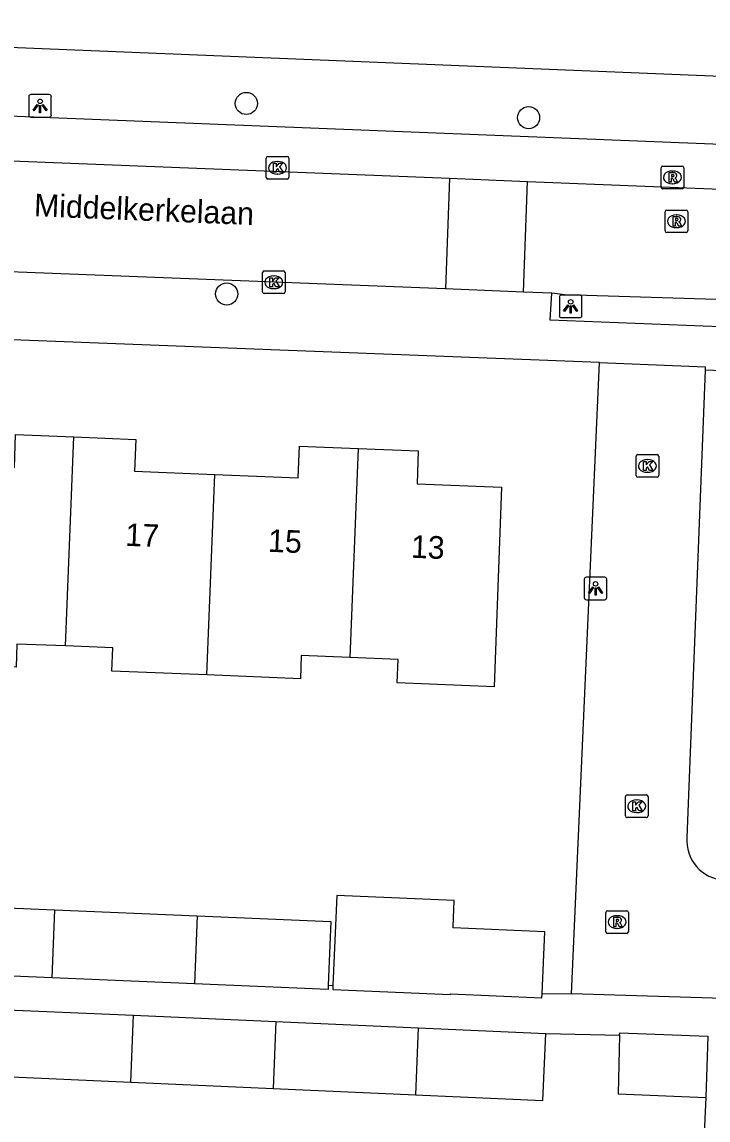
# Model space of a CAD drawing. Extents: x 160732 to 162105, y 387428 to 388479.
# Drawn here: x 161324.46 to 161354.83, y 387575.62 to 387624.21 of the extents above; entities that cross this region are included whole.
import ezdxf

# ---------------------------------------------------------------- set-up
doc = ezdxf.new("R2010")
doc.units = 0
for name, color, linetype in [('IMGEO_Boom', 7, 'Continuous'), ('IMGEO_Kolk', 7, 'Continuous'), ('IMGEO_Lichtpunt', 7, 'Continuous'), ('IMGEO_Openbare_ruimte_label', 7, 'Continuous'), ('IMGEO_Pand', 7, 'Continuous'), ('IMGEO_Pand_nummerreeks', 7, 'Continuous'), ('IMGEO_Rijbaan_lokaal_open', 7, 'Continuous'), ('IMGEO_Rioolput', 7, 'Continuous'), ('IMGEO_Voetpad_open', 7, 'Continuous')]:
    doc.layers.add(name, color=color, linetype=linetype)

msp = doc.modelspace()

# ---------------------------------------------------------------- linework, layer by layer
at = {"layer": 'IMGEO_Boom'}
for centre in [(161334.388, 387620.603), (161346.883, 387619.977), (161333.521, 387612.174)]:
    msp.add_circle(centre, 0.489, dxfattribs=at)
at = {"layer": 'IMGEO_Kolk'}
for p, q in [((161335.27, 387617.332), (161335.27, 387618.184)), ((161335.345, 387618.258), (161336.197, 387618.258)), ((161336.271, 387618.184), (161336.271, 387617.332)), ((161335.758, 387618.038), (161335.783, 387618.038)), ((161336.197, 387617.258), (161335.345, 387617.258)), ((161335.781, 387617.478), (161335.756, 387617.478)), ((161335.106, 387612.265), (161335.106, 387613.117)), ((161335.181, 387613.191), (161336.033, 387613.191)), ((161335.594, 387612.971), (161335.619, 387612.971)), ((161336.107, 387613.117), (161336.107, 387612.265)), ((161335.617, 387612.411), (161335.592, 387612.411)), ((161336.033, 387612.191), (161335.181, 387612.191)), ((161351.642, 387604.137), (161351.642, 387604.989)), ((161351.717, 387605.063), (161352.569, 387605.063)), ((161352.643, 387604.989), (161352.643, 387604.137)), ((161352.13, 387604.843), (161352.155, 387604.843)), ((161352.569, 387604.063), (161351.717, 387604.063)), ((161352.153, 387604.283), (161352.128, 387604.283)), ((161351.17, 387589.078), (161351.17, 387589.93)), ((161351.245, 387590.004), (161352.097, 387590.004)), ((161352.171, 387589.93), (161352.171, 387589.078)), ((161351.658, 387589.784), (161351.683, 387589.784)), ((161352.097, 387589.004), (161351.245, 387589.004)), ((161351.681, 387589.224), (161351.656, 387589.224))]:
    msp.add_line(p, q, dxfattribs=at)
for points in [[(161335.27, 387617.332), (161335.27, 387618.184)], [(161335.345, 387618.258), (161336.197, 387618.258)], [(161336.271, 387618.184), (161336.271, 387617.332)], [(161335.591, 387617.958), (161335.714, 387617.958), (161335.714, 387617.807), (161335.844, 387617.958), (161336.008, 387617.958), (161335.862, 387617.807), (161336.015, 387617.558), (161335.863, 387617.558), (161335.778, 387617.722), (161335.714, 387617.655), (161335.714, 387617.558), (161335.591, 387617.558), (161335.591, 387617.958)], [(161336.197, 387617.258), (161335.345, 387617.258)], [(161335.106, 387612.265), (161335.106, 387613.117)], [(161335.181, 387613.191), (161336.033, 387613.191)], [(161335.427, 387612.891), (161335.55, 387612.891), (161335.55, 387612.74), (161335.68, 387612.891), (161335.844, 387612.891), (161335.698, 387612.74), (161335.851, 387612.491), (161335.699, 387612.491), (161335.614, 387612.655), (161335.55, 387612.588), (161335.55, 387612.491), (161335.427, 387612.491), (161335.427, 387612.891)], [(161336.107, 387613.117), (161336.107, 387612.265)], [(161336.033, 387612.191), (161335.181, 387612.191)], [(161351.642, 387604.137), (161351.642, 387604.989)], [(161351.717, 387605.063), (161352.569, 387605.063)], [(161352.643, 387604.989), (161352.643, 387604.137)], [(161351.963, 387604.763), (161352.086, 387604.763), (161352.086, 387604.612), (161352.216, 387604.763), (161352.38, 387604.763), (161352.234, 387604.612), (161352.387, 387604.363), (161352.235, 387604.363), (161352.15, 387604.527), (161352.086, 387604.46), (161352.086, 387604.363), (161351.963, 387604.363), (161351.963, 387604.763)], [(161352.569, 387604.063), (161351.717, 387604.063)], [(161351.17, 387589.078), (161351.17, 387589.93)], [(161351.245, 387590.004), (161352.097, 387590.004)], [(161352.171, 387589.93), (161352.171, 387589.078)], [(161351.491, 387589.704), (161351.614, 387589.704), (161351.614, 387589.553), (161351.744, 387589.704), (161351.908, 387589.704), (161351.762, 387589.553), (161351.915, 387589.304), (161351.763, 387589.304), (161351.678, 387589.468), (161351.614, 387589.401), (161351.614, 387589.304), (161351.491, 387589.304), (161351.491, 387589.704)], [(161352.097, 387589.004), (161351.245, 387589.004)]]:
    msp.add_lwpolyline(points, dxfattribs=at)
for centre, start, end in [((161335.347, 387618.182), 91.552, 178.448), ((161335.347, 387618.182), 91.552, 178.448), ((161336.195, 387618.182), 1.552, 88.448), ((161336.195, 387618.182), 1.552, 88.448), ((161335.347, 387617.334), 181.552, 268.448), ((161335.347, 387617.334), 181.552, 268.448), ((161336.195, 387617.334), 271.552, 358.448), ((161336.195, 387617.334), 271.552, 358.448), ((161335.183, 387613.115), 91.552, 178.448), ((161335.183, 387613.115), 91.552, 178.448), ((161336.031, 387613.115), 1.552, 88.448), ((161336.031, 387613.115), 1.552, 88.448), ((161335.183, 387612.267), 181.552, 268.448), ((161335.183, 387612.267), 181.552, 268.448), ((161336.031, 387612.267), 271.552, 358.448), ((161336.031, 387612.267), 271.552, 358.448), ((161351.719, 387604.987), 91.552, 178.448), ((161351.719, 387604.987), 91.552, 178.448), ((161352.567, 387604.987), 1.552, 88.448), ((161352.567, 387604.987), 1.552, 88.448), ((161351.719, 387604.139), 181.552, 268.448), ((161351.719, 387604.139), 181.552, 268.448), ((161352.567, 387604.139), 271.552, 358.448), ((161352.567, 387604.139), 271.552, 358.448), ((161351.247, 387589.928), 91.552, 178.448), ((161351.247, 387589.928), 91.552, 178.448), ((161352.095, 387589.928), 1.552, 88.448), ((161352.095, 387589.928), 1.552, 88.448), ((161351.247, 387589.08), 181.552, 268.448), ((161351.247, 387589.08), 181.552, 268.448), ((161352.095, 387589.08), 271.552, 358.448), ((161352.095, 387589.08), 271.552, 358.448)]:
    msp.add_arc(centre, 0.0765, start, end, dxfattribs=at)
for centre, major_axis, ratio, start_param, end_param in [((161335.757, 387617.758), (-0.387, 0.002), 0.722429, 4.712389, 7.853982), ((161335.782, 387617.758), (-0.39, 0.002), 0.717154, 1.570796, 4.712389), ((161335.593, 387612.691), (-0.387, 0.002), 0.722429, 4.712389, 7.853982), ((161335.618, 387612.691), (-0.39, 0.002), 0.717154, 1.570796, 4.712389), ((161352.129, 387604.563), (-0.387, 0.002), 0.722429, 4.712389, 7.853982), ((161352.154, 387604.563), (-0.39, 0.002), 0.717154, 1.570796, 4.712389), ((161351.657, 387589.504), (-0.387, 0.002), 0.722429, 4.712389, 7.853982), ((161351.682, 387589.504), (-0.39, 0.002), 0.717154, 1.570796, 4.712389)]:
    msp.add_ellipse(centre, major_axis=major_axis, ratio=ratio, start_param=start_param, end_param=end_param, dxfattribs=at)
at = {"layer": 'IMGEO_Lichtpunt'}
for p, q in [((161324.762, 387620.901), (161324.762, 387620.094)), ((161324.762, 387620.901), (161324.762, 387620.094)), ((161325.664, 387620.996), (161324.856, 387620.996)), ((161325.664, 387620.996), (161324.856, 387620.996)), ((161325.758, 387620.094), (161325.758, 387620.901)), ((161325.758, 387620.094), (161325.758, 387620.901)), ((161324.856, 387620), (161325.664, 387620)), ((161324.856, 387620), (161325.664, 387620)), ((161348.244, 387612.027), (161348.244, 387611.22)), ((161348.244, 387612.027), (161348.244, 387611.22)), ((161349.146, 387612.122), (161348.338, 387612.122)), ((161349.146, 387612.122), (161348.338, 387612.122)), ((161349.24, 387611.22), (161349.24, 387612.027)), ((161349.24, 387611.22), (161349.24, 387612.027)), ((161348.338, 387611.126), (161349.146, 387611.126)), ((161348.338, 387611.126), (161349.146, 387611.126)), ((161350.251, 387599.641), (161349.443, 387599.641)), ((161350.251, 387599.641), (161349.443, 387599.641)), ((161349.349, 387599.546), (161349.349, 387598.739)), ((161349.349, 387599.546), (161349.349, 387598.739)), ((161350.345, 387598.739), (161350.345, 387599.546)), ((161350.345, 387598.739), (161350.345, 387599.546)), ((161349.443, 387598.645), (161350.251, 387598.645)), ((161349.443, 387598.645), (161350.251, 387598.645))]:
    msp.add_line(p, q, dxfattribs=at)
for points in [[(161325.136, 387620.565), (161325.175, 387620.537), (161324.987, 387620.275), (161324.949, 387620.302), (161325.136, 387620.565)], [(161325.238, 387620.517), (161325.285, 387620.517), (161325.285, 387620.195), (161325.238, 387620.195), (161325.238, 387620.517)], [(161325.348, 387620.537), (161325.386, 387620.564), (161325.573, 387620.302), (161325.534, 387620.274), (161325.348, 387620.537)], [(161348.618, 387611.691), (161348.657, 387611.663), (161348.469, 387611.401), (161348.431, 387611.428), (161348.618, 387611.691)], [(161348.72, 387611.643), (161348.767, 387611.643), (161348.767, 387611.321), (161348.72, 387611.321), (161348.72, 387611.643)], [(161348.83, 387611.663), (161348.868, 387611.69), (161349.055, 387611.428), (161349.016, 387611.4), (161348.83, 387611.663)], [(161349.723, 387599.21), (161349.762, 387599.182), (161349.574, 387598.92), (161349.536, 387598.947), (161349.723, 387599.21)], [(161349.825, 387599.162), (161349.872, 387599.162), (161349.872, 387598.84), (161349.825, 387598.84), (161349.825, 387599.162)], [(161349.935, 387599.182), (161349.973, 387599.209), (161350.16, 387598.947), (161350.121, 387598.919), (161349.935, 387599.182)]]:
    msp.add_lwpolyline(points, dxfattribs=at)
for centre in [(161325.261, 387620.699), (161348.743, 387611.825), (161349.848, 387599.344)]:
    msp.add_circle(centre, 0.0994, dxfattribs=at)
for centre, start, end in [((161324.856, 387620.901), 90, 180), ((161324.856, 387620.901), 90, 180), ((161325.664, 387620.901), 0, 90), ((161325.664, 387620.901), 0, 90), ((161324.856, 387620.094), 180, 270), ((161324.856, 387620.094), 180, 270), ((161325.664, 387620.094), 270, 0), ((161325.664, 387620.094), 270, 360), ((161348.338, 387612.027), 90, 180), ((161348.338, 387612.027), 90, 180), ((161349.146, 387612.027), 0, 90), ((161349.146, 387612.027), 0, 90), ((161348.338, 387611.22), 180, 270), ((161348.338, 387611.22), 180, 270), ((161349.146, 387611.22), 270, 0), ((161349.146, 387611.22), 270, 360), ((161349.443, 387599.546), 90, 180), ((161349.443, 387599.546), 90, 180), ((161350.251, 387599.546), 0, 90), ((161350.251, 387599.546), 0, 90), ((161349.443, 387598.739), 180, 270), ((161349.443, 387598.739), 180, 270), ((161350.251, 387598.739), 270, 0), ((161350.251, 387598.739), 270, 360)]:
    msp.add_arc(centre, 0.0946, start, end, dxfattribs=at)
at = {"layer": 'IMGEO_Pand'}
for points in [[(161320.396, 387604.642), (161324.121, 387604.494), (161324.179, 387605.951), (161326.75, 387605.849)], [(161326.382, 387596.596), (161326.75, 387605.849)], [(161326.75, 387605.849), (161329.502, 387605.739), (161329.446, 387604.325), (161332.989, 387604.184)], [(161332.989, 387604.184), (161336.683, 387604.037), (161336.739, 387605.444), (161339.34, 387605.341)], [(161339.34, 387605.341), (161338.971, 387596.088)], [(161339.34, 387605.341), (161342.002, 387605.235), (161341.944, 387603.768), (161345.689, 387603.619), (161345.353, 387594.791), (161341.064, 387594.967), (161341.105, 387596.001), (161338.971, 387596.088)], [(161332.636, 387595.312), (161332.989, 387604.184)], [(161326.382, 387596.596), (161324.237, 387596.683), (161324.195, 387595.658), (161320.045, 387595.827)], [(161332.636, 387595.312), (161328.434, 387595.484), (161328.477, 387596.512), (161326.382, 387596.596)], [(161338.971, 387596.088), (161336.822, 387596.174), (161336.78, 387595.142), (161332.636, 387595.312)], [(161347.484, 387581.218), (161347.598, 387583.952), (161343.538, 387584.122), (161343.54, 387584.167), (161343.582, 387585.333), (161338.39, 387585.55), (161338.223, 387581.575)], [(161319.621, 387585.178), (161325.917, 387584.914)], [(161325.797, 387581.909), (161325.917, 387584.914)], [(161325.917, 387584.914), (161332.212, 387584.65)], [(161332.212, 387584.65), (161332.092, 387581.645)], [(161332.212, 387584.65), (161338.131, 387584.402), (161338.013, 387581.584)], [(161325.797, 387581.909), (161319.501, 387582.173)], [(161332.092, 387581.645), (161325.797, 387581.909)], [(161338.013, 387581.584), (161338.005, 387581.397), (161332.092, 387581.645)], [(161338.223, 387581.575), (161338.215, 387581.39), (161343.432, 387581.171), (161343.433, 387581.202), (161347.476, 387581.032), (161347.484, 387581.218)], [(161323.096, 387580.53), (161329.393, 387580.251)], [(161329.282, 387577.296), (161329.393, 387580.251)], [(161329.393, 387580.251), (161335.688, 387579.973)], [(161335.688, 387579.973), (161335.577, 387577.017)], [(161335.688, 387579.973), (161341.988, 387579.694)], [(161341.988, 387579.694), (161341.876, 387576.738)], [(161341.876, 387576.738), (161347.515, 387576.489), (161347.645, 387579.443)], [(161341.988, 387579.694), (161347.645, 387579.443)], [(161350.913, 387579.368), (161350.853, 387576.779), (161354.727, 387576.621)], [(161350.913, 387579.368), (161350.915, 387579.472), (161354.814, 387579.326), (161354.727, 387576.621)], [(161322.985, 387577.575), (161329.282, 387577.296)], [(161329.282, 387577.296), (161335.577, 387577.017)], [(161335.577, 387577.017), (161341.876, 387576.738)]]:
    msp.add_lwpolyline(points, dxfattribs=at)
at = {"layer": 'IMGEO_Rijbaan_lokaal_open'}
for points in [[(161273.653, 387620.056), (161343.386, 387617.292)], [(161343.386, 387617.292), (161343.203, 387612.394)], [(161343.386, 387617.292), (161346.839, 387617.155)], [(161346.661, 387612.253), (161346.839, 387617.155)], [(161346.839, 387617.155), (161408.113, 387614.711)], [(161343.203, 387612.394), (161312.936, 387613.577), (161289.172, 387614.484), (161272.446, 387615.211)], [(161346.661, 387612.253), (161343.203, 387612.394)], [(161347.913, 387612.202), (161346.661, 387612.253)], [(161356.144, 387611.896), (161348.486, 387612.138), (161347.913, 387612.202)], [(161348.781, 387581.205), (161350.027, 387609.14)], [(161350.027, 387609.14), (161354.703, 387608.945), (161354.697, 387608.799)], [(161354.697, 387608.799), (161353.887, 387588.126)], [(161355.507, 387581.001), (161348.781, 387581.205)]]:
    msp.add_lwpolyline(points, dxfattribs=at)
msp.add_arc((161355.634, 387587.988), 1.752, 175.47, 266.6953, dxfattribs=at)
at = {"layer": 'IMGEO_Rioolput'}
for p, q in [((161352.749, 387616.907), (161352.749, 387617.759)), ((161352.824, 387617.833), (161353.676, 387617.833)), ((161353.237, 387617.613), (161353.262, 387617.613)), ((161353.75, 387617.759), (161353.75, 387616.907)), ((161353.676, 387616.833), (161352.824, 387616.833)), ((161353.26, 387617.053), (161353.235, 387617.053)), ((161352.927, 387614.963), (161352.927, 387615.815)), ((161353.002, 387615.889), (161353.854, 387615.889)), ((161353.415, 387615.669), (161353.44, 387615.669)), ((161353.928, 387615.815), (161353.928, 387614.963)), ((161353.854, 387614.889), (161353.002, 387614.889)), ((161353.438, 387615.109), (161353.413, 387615.109)), ((161350.3, 387583.952), (161350.3, 387584.804)), ((161350.375, 387584.878), (161351.227, 387584.878)), ((161350.788, 387584.658), (161350.813, 387584.658)), ((161351.301, 387584.804), (161351.301, 387583.952)), ((161350.811, 387584.098), (161350.786, 387584.098)), ((161351.227, 387583.878), (161350.375, 387583.878))]:
    msp.add_line(p, q, dxfattribs=at)
for points in [[(161352.749, 387616.907), (161352.749, 387617.759)], [(161352.824, 387617.833), (161353.676, 387617.833)], [(161353.75, 387617.759), (161353.75, 387616.907)], [(161353.338, 387617.531), (161353.086, 387617.533), (161353.086, 387617.133)], [(161353.086, 387617.133), (161353.21, 387617.133), (161353.21, 387617.295), (161353.221, 387617.295)], [(161353.264, 387617.452), (161353.21, 387617.452), (161353.21, 387617.371)], [(161353.21, 387617.371), (161353.262, 387617.371)], [(161353.268, 387617.266), (161353.339, 387617.133), (161353.479, 387617.133), (161353.414, 387617.259)], [(161353.676, 387616.833), (161352.824, 387616.833)], [(161352.927, 387614.963), (161352.927, 387615.815)], [(161353.002, 387615.889), (161353.854, 387615.889)], [(161353.928, 387615.815), (161353.928, 387614.963)], [(161353.516, 387615.587), (161353.264, 387615.589), (161353.264, 387615.189)], [(161353.264, 387615.189), (161353.388, 387615.189), (161353.388, 387615.351), (161353.399, 387615.351)], [(161353.442, 387615.508), (161353.388, 387615.508), (161353.388, 387615.427)], [(161353.388, 387615.427), (161353.44, 387615.427)], [(161353.446, 387615.322), (161353.517, 387615.189), (161353.657, 387615.189), (161353.592, 387615.315)], [(161353.854, 387614.889), (161353.002, 387614.889)], [(161350.3, 387583.952), (161350.3, 387584.804)], [(161350.375, 387584.878), (161351.227, 387584.878)], [(161350.889, 387584.576), (161350.637, 387584.578), (161350.637, 387584.178)], [(161351.301, 387584.804), (161351.301, 387583.952)], [(161350.637, 387584.178), (161350.761, 387584.178), (161350.761, 387584.34), (161350.772, 387584.34)], [(161350.815, 387584.497), (161350.761, 387584.497), (161350.761, 387584.416)], [(161350.761, 387584.416), (161350.813, 387584.416)], [(161350.819, 387584.311), (161350.89, 387584.178), (161351.03, 387584.178), (161350.965, 387584.304)], [(161351.227, 387583.878), (161350.375, 387583.878)]]:
    msp.add_lwpolyline(points, dxfattribs=at)
for centre, radius, start, end in [((161352.826, 387617.757), 0.0765, 91.552, 178.448), ((161352.826, 387617.757), 0.0765, 91.552, 178.448), ((161353.674, 387617.757), 0.0765, 1.552, 88.448), ((161353.674, 387617.757), 0.0765, 1.552, 88.448), ((161353.22, 387617.242), 0.0533, 26.0293, 88.6989), ((161353.246, 387617.56), 0.19, 274.7715, 282.9687), ((161353.27, 387617.356), 0.0964, 77.0061, 93.1865), ((161353.284, 387617.413), 0.0378, 276.6634, 79.6772), ((161353.337, 387617.421), 0.109, 350.3612, 89.416), ((161353.335, 387617.421), 0.112, 277.5842, 350.9817), ((161353.319, 387617.206), 0.108, 29.5134, 73.7905), ((161352.826, 387616.909), 0.0765, 181.552, 268.448), ((161352.826, 387616.909), 0.0765, 181.552, 268.448), ((161353.674, 387616.909), 0.0765, 271.552, 358.448), ((161353.674, 387616.909), 0.0765, 271.552, 358.448), ((161353.004, 387615.813), 0.0765, 91.552, 178.448), ((161353.004, 387615.813), 0.0765, 91.552, 178.448), ((161353.852, 387615.813), 0.0765, 1.552, 88.448), ((161353.852, 387615.813), 0.0765, 1.552, 88.448), ((161353.398, 387615.298), 0.0533, 26.0293, 88.6989), ((161353.424, 387615.616), 0.19, 274.7715, 282.9687), ((161353.448, 387615.412), 0.0964, 77.0061, 93.1865), ((161353.462, 387615.469), 0.0378, 276.6634, 79.6772), ((161353.515, 387615.477), 0.109, 350.3612, 89.416), ((161353.513, 387615.477), 0.112, 277.5842, 350.9817), ((161353.497, 387615.262), 0.108, 29.5134, 73.7905), ((161353.004, 387614.965), 0.0765, 181.552, 268.448), ((161353.004, 387614.965), 0.0765, 181.552, 268.448), ((161353.852, 387614.965), 0.0765, 271.552, 358.448), ((161353.852, 387614.965), 0.0765, 271.552, 358.448), ((161350.377, 387584.802), 0.0765, 91.552, 178.448), ((161350.377, 387584.802), 0.0765, 91.552, 178.448), ((161350.888, 387584.466), 0.109, 350.3612, 89.416), ((161351.225, 387584.802), 0.0765, 1.552, 88.448), ((161351.225, 387584.802), 0.0765, 1.552, 88.448), ((161350.771, 387584.287), 0.0533, 26.0293, 88.6989), ((161350.797, 387584.605), 0.19, 274.7715, 282.9687), ((161350.821, 387584.401), 0.0964, 77.0061, 93.1865), ((161350.835, 387584.458), 0.0378, 276.6634, 79.6772), ((161350.886, 387584.466), 0.112, 277.5842, 350.9817), ((161350.87, 387584.251), 0.108, 29.5134, 73.7905), ((161350.377, 387583.954), 0.0765, 181.552, 268.448), ((161350.377, 387583.954), 0.0765, 181.552, 268.448), ((161351.225, 387583.954), 0.0765, 271.552, 358.448), ((161351.225, 387583.954), 0.0765, 271.552, 358.448)]:
    msp.add_arc(centre, radius, start, end, dxfattribs=at)
for centre, major_axis, ratio, start_param, end_param in [((161353.236, 387617.333), (-0.387, 0.002), 0.722429, 4.712389, 7.853982), ((161353.261, 387617.333), (-0.39, 0.002), 0.717154, 1.570796, 4.712389), ((161353.414, 387615.389), (-0.387, 0.002), 0.722429, 4.712389, 7.853982), ((161353.439, 387615.389), (-0.39, 0.002), 0.717154, 1.570796, 4.712389), ((161350.787, 387584.378), (-0.387, 0.002), 0.722429, 4.712389, 7.853982), ((161350.812, 387584.378), (-0.39, 0.002), 0.717154, 1.570796, 4.712389)]:
    msp.add_ellipse(centre, major_axis=major_axis, ratio=ratio, start_param=start_param, end_param=end_param, dxfattribs=at)
at = {"layer": 'IMGEO_Voetpad_open'}
for points in [[(161296.376, 387624.211), (161394.861, 387620.206), (161397.417, 387620.182), (161397.549, 387620.176)], [(161290.826, 387621.371), (161418.868, 387616.287)], [(161356.144, 387611.896), (161356.112, 387610.696), (161347.841, 387611.016), (161347.913, 387612.202)], [(161350.027, 387609.14), (161295.346, 387611.244)], [(161396.894, 387607.128), (161354.697, 387608.799)], [(161338.013, 387581.584), (161338.223, 387581.575)], [(161347.484, 387581.218), (161348.781, 387581.205)], [(161347.645, 387579.443), (161350.913, 387579.368)], [(161354.727, 387576.621), (161354.194, 387565.212)]]:
    msp.add_lwpolyline(points, dxfattribs=at)

# ---------------------------------------------------------------- texts
at = {"layer": 'IMGEO_Openbare_ruimte_label'}
msp.add_text('Middelkerkelaan', height=1, rotation=357.7071, dxfattribs=at).set_placement((161324.978, 387615.613))
at = {"layer": 'IMGEO_Pand_nummerreeks'}
for s, p in [('17', (161329.02, 387601.031)), ('15', (161335.339, 387600.767)), ('13', (161341.659, 387600.504))]:
    msp.add_text(s, height=1, rotation=357.6165, dxfattribs=at).set_placement(p)

doc.saveas('drawing.dxf')
